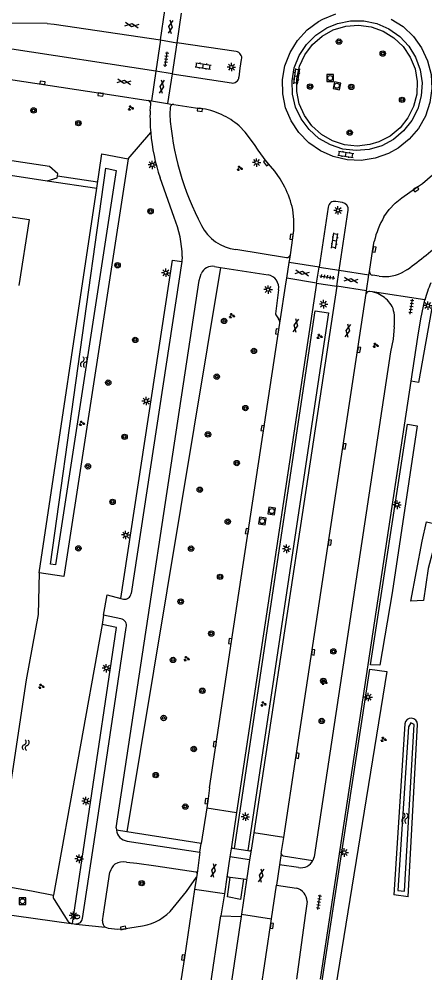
# Model space of a CAD drawing. Extents: x 124000 to 128010, y 398999 to 403000.
# Drawn here: x 126420.2 to 126480.5, y 399230.5 to 399372.3 of the extents above; entities that cross this region are included whole.
import ezdxf

# ---------------------------------------------------------------- set-up
doc = ezdxf.new("R2010")
doc.units = 0
for name, color, linetype in [('gg-bbg-hoofdgebouw', 7, 'Continuous'), ('gg-knt-bronhoudergrens', 7, 'Continuous'), ('gg-knt-verharding', 7, 'Continuous'), ('gg-knt-verharding nz', 7, 'Continuous'), ('gg-kntw-bovenkant insteek waterloop', 7, 'Continuous'), ('gg-kntw-waterlijn', 7, 'Continuous'), ('gg-kwrk-duiker nz buis', 7, 'Continuous'), ('gt-grn-groengrens', 7, 'Continuous'), ('gt-grn-vlakafsluiter', 7, 'Continuous'), ('gt-grn-weggrens', 7, 'Continuous'), ('gt-symb-boom', 7, 'Continuous'), ('gt-symb-brandkraan', 7, 'Continuous'), ('gt-symb-gesloten verharding', 7, 'Continuous'), ('gt-symb-groenvak', 7, 'Continuous'), ('gt-symb-klinker verharding', 7, 'Continuous'), ('gt-symb-kolk', 7, 'Continuous'), ('gt-symb-lichtmast', 7, 'Continuous'), ('gt-symb-rioolschacht', 7, 'Continuous'), ('gt-symb-tegel verharding', 7, 'Continuous'), ('gt-symb-watersymbool', 7, 'Continuous')]:
    doc.layers.add(name, color=color, linetype=linetype)

# ---------------------------------------------------------------- blocks, each defined once
blk = doc.blocks.new('gt0-GESVH1')
at = {"layer": 'gt-symb-gesloten verharding'}
for p, q in [((-0.99, -0.26), (0.01, 0.24)), ((0.01, -0.26), (-0.99, 0.24)), ((0.01, 0.24), (1.01, -0.26)), ((1.01, 0.24), (0.01, -0.26))]:
    blk.add_line(p, q, dxfattribs=at)
blk = doc.blocks.new('gt0-BOOM')
at = {"layer": 'gt-symb-boom'}
for radius in [0.4, 0.2]:
    blk.add_circle((0, 0), radius, dxfattribs=at)
blk = doc.blocks.new('gt0-TEG1')
at = {"layer": 'gt-symb-tegel verharding'}
for p, q in [((-1.12, 0), (1.12, 0)), ((-0.9, -0.25), (-0.9, 0.25)), ((-0.45, -0.25), (-0.45, 0.25)), ((0, -0.25), (0, 0.25)), ((0.45, -0.25), (0.45, 0.25)), ((0.9, -0.25), (0.9, 0.25))]:
    blk.add_line(p, q, dxfattribs=at)
blk = doc.blocks.new('gt0-KOLK')
at = {"layer": 'gt-symb-kolk'}
blk.add_lwpolyline([(0, 0), (0.38, 0), (0.38, 0.4), (-0.38, 0.4), (-0.38, 0), (0, 0)], dxfattribs=at)
blk = doc.blocks.new('gt0-RS')
at = {"layer": 'gt-symb-rioolschacht'}
blk.add_lwpolyline([(-0.5, -0.5), (0.5, -0.5), (0.5, 0.5), (-0.5, 0.5)], close=True, dxfattribs=at)
blk.add_circle((0, 0), 0.375, dxfattribs=at)
blk = doc.blocks.new('gt0-KL1')
at = {"layer": 'gt-symb-klinker verharding'}
for p, q in [((-1.15, 0.3), (1.15, 0.3)), ((-1, -0.3), (-1, 0.3)), ((-0.5, 0.3), (-0.5, 0.45)), ((0, -0.3), (0, 0.3)), ((0.5, 0.3), (0.5, 0.45)), ((1, -0.3), (1, 0.3)), ((-1.15, -0.3), (1.15, -0.3)), ((-0.5, -0.45), (-0.5, -0.3)), ((0.5, -0.45), (0.5, -0.3))]:
    blk.add_line(p, q, dxfattribs=at)
blk = doc.blocks.new('gt0-LMAST')
at = {"layer": 'gt-symb-lichtmast'}
for p, q in [((-0.18, 0.17), (-0.45, 0.44)), ((-0.01, 0.25), (-0.01, 0.62)), ((0.17, 0.17), (0.44, 0.44)), ((-0.26, 0), (-0.63, 0)), ((-0.18, -0.18), (-0.45, -0.45)), ((-0.01, -0.25), (-0.01, -0.63)), ((0.44, -0.45), (0.17, -0.18)), ((0.24, 0), (0.62, 0))]:
    blk.add_line(p, q, dxfattribs=at)
blk.add_circle((-0.01, 0), 0.25, dxfattribs=at)
blk = doc.blocks.new('gt0-GRVAK')
at = {"layer": 'gt-symb-groenvak'}
for p, q in [((-0.11, 0.19), (-0.23, 0.24)), ((-0.18, 0.15), (0.09, 0.15)), ((-0.09, 0.21), (-0.16, 0.32)), ((-0.05, 0.21), (-0.05, 0.39)), ((0, 0.21), (0.06, 0.32)), ((0.01, 0.19), (0.13, 0.24)), ((0.26, -0.05), (0.2, 0.06)), ((0.3, -0.05), (0.3, 0.13)), ((0.35, -0.05), (0.41, 0.06)), ((-0.25, -0.23), (-0.36, -0.18)), ((-0.32, -0.26), (-0.05, -0.26)), ((-0.23, -0.21), (-0.29, -0.1)), ((-0.18, -0.2), (-0.18, -0.02)), ((-0.14, -0.21), (-0.07, -0.1)), ((-0.12, -0.23), (0, -0.18)), ((0.24, -0.07), (0.12, -0.02)), ((0.17, -0.11), (0.44, -0.11)), ((0.37, -0.07), (0.49, -0.02))]:
    blk.add_line(p, q, dxfattribs=at)
blk = doc.blocks.new('gt0-WA')
at = {"layer": 'gt-symb-watersymbool'}
for centre, start, end in [((-0.32, 0.02), 28.0725, 151.9275), ((0.43, 0.42), 208.0725, 331.9275), ((-0.32, -0.43), 28.0725, 151.9275), ((0.43, -0.03), 208.0725, 331.9275)]:
    blk.add_arc(centre, 0.425, start, end, dxfattribs=at)
blk = doc.blocks.new('gt0-BR')
at = {"layer": 'gt-symb-brandkraan'}
for centre, radius, start, end in [((-0.24, 0), 0.206, 107.5669, 252.4331), ((0.6, -2.66), 3, 106.892, 107.5669), ((0, -0.69), 0.938, 73.108, 106.892), ((-0.6, -2.66), 3, 72.4331, 73.108), ((0.24, 0), 0.206, 287.567, 72.4331), ((0.6, 2.66), 3, 252.4331, 253.108), ((0, 0.69), 0.938, 253.108, 286.8921), ((-0.6, 2.66), 3, 286.8921, 287.567)]:
    blk.add_arc(centre, radius, start, end, dxfattribs=at)

msp = doc.modelspace()

# ---------------------------------------------------------------- linework, layer by layer
at = {"layer": 'gg-bbg-hoofdgebouw'}
msp.add_lwpolyline([(126405.74, 399344.87), (126421.65, 399342.51), (126420.16, 399332.66)], dxfattribs=at)
at = {"layer": 'gg-knt-bronhoudergrens'}
for p, q in [((126424.33, 399348.25), (126431.71, 399347.15)), ((126423.15, 399289.99), (126423.02, 399283.77))]:
    msp.add_line(p, q, dxfattribs=at)
at = {"layer": 'gg-knt-verharding'}
for p, q in [((126424.35, 399371.61), (126419.02, 399371.68)), ((126441.2, 399369.18), (126440.51, 399364.53)), ((126441.2, 399369.18), (126443.61, 399368.76)), ((126384.94, 399368.44), (126434.24, 399360.98)), ((126440.51, 399364.53), (126418.45, 399367.89)), ((126443.61, 399368.76), (126442.92, 399364.16)), ((126452.43, 399367.44), (126443.61, 399368.76)), ((126442.92, 399364.16), (126440.51, 399364.53)), ((126442.92, 399364.16), (126451.74, 399362.78)), ((126434.24, 399360.98), (126439.38, 399360.19)), ((126439.38, 399360.19), (126439.86, 399360.11)), ((126439.64, 399358.63), (126439.75, 399359.62)), ((126439.86, 399360.11), (126442.25, 399359.73)), ((126442.25, 399359.73), (126442.73, 399359.65)), ((126442.73, 399359.65), (126443.17, 399359.59)), ((126443.17, 399359.59), (126447.05, 399359.01)), ((126442.64, 399359.13), (126442.56, 399358.15)), ((126443.22, 399342.78), (126441.13, 399348.69)), ((126468.23, 399345.01), (126467.25, 399345.18)), ((126466.11, 399344.34), (126464.76, 399335.41)), ((126467.75, 399334.95), (126469.09, 399343.89)), ((126452.37, 399338.06), (126459.92, 399336.85)), ((126444.43, 399336.98), (126444.35, 399336.25)), ((126460.32, 399336.08), (126460.4, 399336.59)), ((126460.4, 399336.59), (126460.5, 399337.26)), ((126444.35, 399336.25), (126436.83, 399286.9)), ((126449.24, 399335.52), (126450.11, 399335.38)), ((126450.11, 399335.38), (126457.18, 399334.26)), ((126459.96, 399333.76), (126460.32, 399336.08)), ((126464.4, 399333.01), (126464.76, 399335.41)), ((126464.76, 399335.41), (126467.75, 399334.95)), ((126459.87, 399333.23), (126459.96, 399333.76)), ((126467.38, 399332.57), (126467.75, 399334.95)), ((126471.82, 399331.88), (126472.17, 399334.28)), ((126472.17, 399334.28), (126472.25, 399334.78)), ((126473.68, 399334.06), (126472.7, 399334.2)), ((126477.88, 399335.07), (126477.45, 399334.8)), ((126464.4, 399333.01), (126452.51, 399254.36)), ((126467.38, 399332.57), (126455.05, 399251.31)), ((126458.93, 399327.07), (126459.87, 399333.23)), ((126464.4, 399333.01), (126467.38, 399332.57)), ((126471.76, 399331.47), (126471.82, 399331.88)), ((126472.68, 399331.74), (126472.32, 399331.8)), ((126469.22, 399257.65), (126478.44, 399318.45)), ((126435.28, 399286.18), (126435.68, 399286.08)), ((126435.28, 399283.16), (126432.74, 399283.66)), ((126432.52, 399282.28), (126425.28, 399242.09)), ((126431.83, 399253.25), (126436.08, 399281.84)), ((126464.97, 399229.58), (126469.22, 399257.65)), ((126448.08, 399255.03), (126447.24, 399249.73)), ((126448.08, 399255.03), (126452.51, 399254.36)), ((126452.51, 399254.36), (126451.73, 399249.23)), ((126428.1, 399237.84), (126430.46, 399253.5)), ((126429.61, 399238.62), (126431.83, 399253.25)), ((126434.62, 399252.09), (126434.64, 399251.72)), ((126436.2, 399251.47), (126434.64, 399251.72)), ((126447.24, 399249.73), (126436.2, 399251.47)), ((126436.23, 399250.09), (126447.03, 399248.44)), ((126455.05, 399251.31), (126454.66, 399248.76)), ((126459.5, 399250.64), (126455.05, 399251.31)), ((126459.14, 399248.27), (126459.5, 399250.64)), ((126447.03, 399248.44), (126447.24, 399249.73)), ((126451.73, 399249.23), (126451.51, 399247.77)), ((126451.88, 399249.06), (126452.21, 399249.01)), ((126452.21, 399249.01), (126454.18, 399248.71)), ((126454.18, 399248.71), (126454.43, 399248.67)), ((126454.66, 399248.76), (126454.44, 399247.32)), ((126451.51, 399247.77), (126451.05, 399244.72)), ((126454.44, 399247.32), (126451.51, 399247.77)), ((126454.44, 399247.32), (126453.98, 399244.29)), ((126459.14, 399248.27), (126458.89, 399246.59)), ((126459.42, 399247.9), (126463.84, 399247.24)), ((126458.89, 399246.59), (126458.43, 399243.57)), ((126461.72, 399246.16), (126458.89, 399246.59)), ((126446.53, 399244.75), (126446.26, 399242.92)), ((126446.62, 399245.3), (126446.53, 399244.75)), ((126451.05, 399244.72), (126450.68, 399242.26)), ((126451.23, 399244.8), (126451.57, 399244.75)), ((126451.57, 399244.75), (126453.55, 399244.47)), ((126453.98, 399244.29), (126453.22, 399239.23)), ((126457.68, 399238.56), (126458.43, 399243.57)), ((126458.43, 399243.57), (126461.38, 399243.13)), ((126450.68, 399242.26), (126446.26, 399242.92)), ((126450.68, 399242.26), (126450.18, 399239)), ((126425.37, 399241.41), (126427.44, 399238.22)), ((126448.42, 399227.32), (126450.18, 399239)), ((126450.18, 399239), (126453.16, 399238.88)), ((126453.16, 399238.88), (126451.35, 399226.76)), ((126453.22, 399239.23), (126453.16, 399238.88)), ((126453.22, 399239.23), (126457.68, 399238.56)), ((126427.93, 399237.86), (126428.1, 399237.84)), ((126428.1, 399237.84), (126428.61, 399237.78)), ((126428.61, 399237.78), (126432.98, 399237.31)), ((126455.78, 399225.91), (126457.68, 399238.56))]:
    msp.add_line(p, q, dxfattribs=at)
for points in [[(126459.32, 399363.28), (126459.69, 399365.35), (126460.44, 399367.32), (126461.55, 399369.11), (126462.98, 399370.66), (126464.67, 399371.91), (126465.3, 399372.26), (126467.26, 399373.05)], [(126475.46, 399372.29), (126477.24, 399371.16), (126478.77, 399369.71), (126480, 399368.01), (126480.89, 399366.09), (126481.4, 399364.05), (126481.52, 399361.95), (126481.24, 399359.86), (126480.57, 399357.86), (126479.53, 399356.03), (126478.17, 399354.42), (126476.53, 399353.1), (126475.1, 399352.3), (126473.11, 399351.6), (126471.03, 399351.28), (126468.93, 399351.36), (126466.87, 399351.84), (126464.95, 399352.69), (126463.22, 399353.9), (126461.75, 399355.4), (126460.59, 399357.16), (126459.78, 399359.11), (126459.35, 399361.17), (126459.32, 399363.28)], [(126460.74, 399363.08), (126461.08, 399365.02), (126461.8, 399366.85), (126462.88, 399368.49), (126464.26, 399369.88), (126465.9, 399370.97), (126467.52, 399371.64), (126469.44, 399372.03), (126471.4, 399372.02), (126473.33, 399371.62), (126475.13, 399370.83), (126476.74, 399369.7), (126478.08, 399368.27), (126479.11, 399366.6), (126479.78, 399364.75), (126480.06, 399362.81), (126479.94, 399360.85), (126479.43, 399358.95), (126478.55, 399357.19), (126477.33, 399355.65), (126475.82, 399354.39), (126474.09, 399353.46), (126472.21, 399352.9), (126470.26, 399352.73), (126468.3, 399352.95), (126466.44, 399353.57), (126464.74, 399354.55), (126463.27, 399355.86), (126462.09, 399357.43), (126461.26, 399359.21), (126460.81, 399361.12), (126460.74, 399363.08)], [(126424.35, 399371.61), (126425.37, 399371.5), (126441.2, 399369.18)], [(126461.44, 399361.52), (126461.45, 399363.41), (126461.87, 399365.26), (126462.65, 399366.98), (126463.79, 399368.5), (126465.21, 399369.74), (126466.87, 399370.66), (126468.72, 399371.23), (126470.61, 399371.38), (126472.49, 399371.13), (126474.27, 399370.5), (126475.88, 399369.5), (126477.25, 399368.19), (126478.31, 399366.63), (126479.02, 399364.87), (126479.35, 399363.01), (126479.28, 399361.11), (126478.81, 399359.28), (126477.97, 399357.58), (126476.79, 399356.1), (126475.33, 399354.9), (126473.65, 399354.03), (126472.31, 399353.62), (126470.42, 399353.41), (126468.54, 399353.6), (126466.74, 399354.18), (126465.1, 399355.13), (126463.69, 399356.4), (126462.59, 399357.93), (126461.82, 399359.66), (126461.44, 399361.52)], [(126452.86, 399363.64), (126453.03, 399364.96), (126453.25, 399366.26)], [(126459.67, 399347.3), (126459, 399348.52), (126458.19, 399349.66), (126456.92, 399351.18), (126455.73, 399352.78), (126455.17, 399353.62), (126453.76, 399355.46), (126452.86, 399356.4)], [(126474.4, 399342.89), (126475.16, 399343.96), (126476.08, 399344.9), (126477.06, 399345.7), (126479.1, 399347.14), (126480.15, 399347.83), (126483.86, 399351.08)], [(126460.5, 399337.26), (126461.02, 399340.86), (126461.01, 399342.42), (126460.84, 399343.98)], [(126472.25, 399334.78), (126472.77, 399338.07), (126472.97, 399339.24)], [(126435.28, 399286.18), (126442.97, 399336.46), (126444.35, 399336.25)], [(126434.62, 399252.09), (126446.94, 399333.43), (126447.22, 399334.43)], [(126458.72, 399332.02), (126458.26, 399328.47), (126458.34, 399328.32), (126458.73, 399327.74)], [(126459.5, 399250.64), (126461.36, 399262.83), (126471.76, 399331.47)], [(126474.24, 399331.05), (126473.49, 399331.49), (126472.68, 399331.74)], [(126478.44, 399318.45), (126479.43, 399325.02), (126479.87, 399327.71), (126480.49, 399330.53)], [(126448.48, 399258.03), (126451.76, 399279.79), (126458.93, 399327.07)], [(126475.92, 399326.54), (126475.75, 399324.68), (126475.39, 399322.84), (126464.01, 399247.77)], [(126432.74, 399283.66), (126433.26, 399286.68), (126435.28, 399286.18)], [(126430.46, 399253.5), (126434.65, 399281.84), (126432.52, 399282.28)], [(126448.48, 399258.03), (126448.24, 399256.02), (126448.08, 399255.03)], [(126464.01, 399247.77), (126463.95, 399247.5), (126463.84, 399247.24)], [(126436.12, 399246.96), (126437.67, 399246.8), (126440.49, 399246.42), (126446.46, 399245.52)], [(126432.59, 399238.26), (126432.89, 399240.21), (126433.65, 399245.48)], [(126443.07, 399240.16), (126445.04, 399242.6), (126446.53, 399244.75)], [(126453.55, 399244.47), (126453.83, 399244.43), (126453.92, 399244.39), (126453.98, 399244.29)], [(126446.26, 399242.92), (126444.74, 399232.78), (126442.54, 399218.61)], [(126463.01, 399241.11), (126462.69, 399239.05), (126461.38, 399229.59)], [(126438.52, 399237.48), (126435.69, 399237), (126434.82, 399236.95), (126433.45, 399237.12), (126433.2, 399237.19), (126432.98, 399237.31)]]:
    msp.add_lwpolyline(points, dxfattribs=at)
for centre, radius, start, end in [((126452.29, 399366.47), 0.984, 347.8541, 81.6068), ((126451.88, 399363.76), 0.985, 261.5247, 353.3163), ((126439.28, 399359.72), 0.479, 347.7601, 79.017), ((126443.11, 399359.12), 0.47, 83.3109, 178.7666), ((126468.07, 399357.82), 28.44, 178.3691, 184.8899), ((126483.97, 399361.04), 41.51, 183.9893, 207.9162), ((126445.6, 399347.89), 11.22, 65.4096, 82.5538), ((126445.59, 399348.1), 11.03, 48.7703, 64.9073), ((126468.11, 399357.8), 28.48, 184.8383, 198.6512), ((126445.84, 399340.56), 15.39, 12.8463, 26.0068), ((126467.1, 399344.19), 1, 81.3392, 171.5116), ((126468.09, 399344.01), 1.01, 352.7638, 82.3191), ((126429.4, 399336.87), 15.02, 0.4001, 23.1562), ((126485.01, 399336.62), 12.32, 149.4066, 167.7077), ((126453.1, 399344.51), 6.5, 206.5879, 263.5341), ((126449.88, 399374.69), 48.52, 305.2445, 313.5779), ((126459.98, 399337.37), 0.526, 263.1626, 348.7151), ((126448.96, 399333.63), 1.91, 81.6538, 155.3274), ((126456.83, 399332.37), 1.93, 349.5921, 79.5052), ((126472.78, 399334.73), 0.536, 174.6051, 261.2542), ((126474.48, 399339.97), 5.97, 262.2932, 299.8293), ((126495.53, 399326.81), 15.49, 156.205, 166.1272), ((126472.25, 399331.28), 0.526, 81.6206, 158.4128), ((126471.75, 399327.41), 4.41, 24.9837, 55.708), ((126469.27, 399327.5), 6.72, 351.7844, 15.3291), ((126458.02, 399327.16), 0.918, 354.0658, 39.0356), ((126435.89, 399287.01), 0.948, 257.3452, 353.6359), ((126435.12, 399282.16), 1.01, 341.686, 80.8164), ((126436.52, 399251.97), 1.9, 187.4268, 261.0814), ((126451.95, 399249.27), 0.224, 188.9868, 250.3677), ((126454.49, 399248.85), 0.189, 250.128, 332.9652), ((126459.55, 399248.29), 0.411, 182.4048, 251.1376), ((126462.06, 399248.11), 1.98, 260.0356, 334.02), ((126436.09, 399244.75), 2.54, 130.8771, 163.3085), ((126435.68, 399244.47), 2.53, 79.927, 119.7078), ((126446.41, 399245.32), 0.211, 355.0363, 77.0488), ((126451.2, 399244.63), 0.173, 78.603, 148.0232), ((126460.84, 399241.03), 2.16, 2.124, 75.507), ((126426.13, 399241.86), 0.881, 164.688, 210.6773), ((126437.21, 399244.92), 7.55, 280.0504, 320.9116), ((126428.13, 399238.66), 0.814, 212.3076, 256.3553), ((126428.65, 399238.76), 0.978, 268.0941, 352.0442), ((126433.58, 399238.11), 0.997, 171.6836, 233.4787)]:
    msp.add_arc(centre, radius, start, end, dxfattribs=at)
at = {"layer": 'gg-knt-verharding nz'}
for p, q in [((126441.2, 399369.18), (126441.85, 399373.54)), ((126444.26, 399373.16), (126443.61, 399368.76)), ((126440.51, 399364.53), (126439.86, 399360.11)), ((126442.92, 399364.16), (126442.25, 399359.73)), ((126464.76, 399335.41), (126460.32, 399336.08)), ((126464.4, 399333.01), (126459.96, 399333.76)), ((126467.75, 399334.95), (126472.17, 399334.28)), ((126471.82, 399331.88), (126467.38, 399332.57)), ((126432.74, 399283.66), (126432.52, 399282.28))]:
    msp.add_line(p, q, dxfattribs=at)
at = {"layer": 'gg-kntw-bovenkant insteek waterloop'}
for p, q in [((126408.45, 399350.63), (126424.33, 399348.25)), ((126423.15, 399289.99), (126431.71, 399347.15)), ((126477.5, 399267.55), (126475.85, 399242.12)), ((126478.02, 399241.83), (126479.4, 399267.41)), ((126478.02, 399241.83), (126475.85, 399242.12))]:
    msp.add_line(p, q, dxfattribs=at)
for points in [[(126424.33, 399348.25), (126425.82, 399348.69), (126425.94, 399349.28), (126424.7, 399350.35), (126338.6, 399363.28), (126336.8, 399362.68), (126336.67, 399362), (126337.18, 399361.38)], [(126431.71, 399347.15), (126432.48, 399352.25), (126436.39, 399351.49)], [(126436.39, 399351.49), (126426.84, 399289.44), (126423.15, 399289.99)], [(126423.02, 399283.77), (126421.22, 399274.09), (126417.09, 399247.02)]]:
    msp.add_lwpolyline(points, dxfattribs=at)
msp.add_arc((126478.45, 399267.41), 0.954, 0.1927, 171.5459, dxfattribs=at)
at = {"layer": 'gg-kntw-waterlijn'}
for points in [[(126424.85, 399291.25), (126433.08, 399350.14), (126434.61, 399349.78)], [(126434.61, 399349.78), (126425.58, 399291.14), (126424.85, 399291.25)], [(126478.06, 399267.08), (126476.47, 399242.74), (126477.46, 399242.68), (126478.89, 399267.45), (126478.4, 399267.68), (126478.06, 399267.08)]]:
    msp.add_lwpolyline(points, dxfattribs=at)
at = {"layer": 'gg-kwrk-duiker nz buis'}
msp.add_line((126425.88, 399348.99), (126431.85, 399348.09), dxfattribs=at)
at = {"layer": 'gt-grn-groengrens'}
for p, q in [((126436.39, 399351.49), (126439.73, 399355.4)), ((126450.11, 399335.38), (126436.2, 399251.47)), ((126451.13, 399241.8), (126451.57, 399244.75))]:
    msp.add_line(p, q, dxfattribs=at)
for points in [[(126481.72, 399330.45), (126479.56, 399318.28), (126478.44, 399318.45)], [(126452.21, 399249.01), (126464.17, 399328.93), (126466.14, 399328.6), (126454.18, 399248.71)], [(126472.42, 399276.31), (126477.9, 399312.07), (126479.33, 399311.82), (126475.63, 399287), (126473.78, 399276.23), (126472.42, 399276.31)], [(126480.29, 399285.86), (126478.42, 399285.78), (126480.06, 399294.7), (126480.74, 399297.53), (126482.71, 399297.12), (126480.99, 399290.64), (126480.29, 399285.86)], [(126465.12, 399228.67), (126472.32, 399275.68), (126474.83, 399275.31), (126467.19, 399228.27), (126465.12, 399228.67)], [(126453.55, 399244.47), (126453.09, 399241.41), (126451.13, 399241.8)]]:
    msp.add_lwpolyline(points, dxfattribs=at)
at = {"layer": 'gt-grn-vlakafsluiter'}
msp.add_lwpolyline([(126418.03, 399243.42), (126422, 399242.71), (126425.28, 399242.09)], dxfattribs=at)
at = {"layer": 'gt-grn-weggrens'}
for p, q in [((126480.49, 399330.53), (126472.68, 399331.74)), ((126447.03, 399248.44), (126446.62, 399245.3)), ((126412.98, 399239.91), (126427.93, 399237.86))]:
    msp.add_line(p, q, dxfattribs=at)

# ---------------------------------------------------------------- block references
at = {"layer": 'gt-symb-boom'}
for p in [(126467.72, 399368.93), (126474.22, 399367.16), (126463.43, 399362.25), (126469.55, 399362.2), (126477.1, 399360.28), (126422.32, 399358.7), (126428.99, 399356.81), (126469.32, 399355.41), (126439.71, 399343.72), (126434.81, 399335.7), (126450.65, 399327.41), (126437.43, 399324.59), (126455.08, 399322.95), (126433.43, 399318.24), (126449.55, 399319.13), (126453.81, 399314.46), (126435.85, 399310.19), (126448.25, 399310.54), (126430.41, 399305.8), (126452.52, 399306.29), (126447.03, 399302.33), (126434.07, 399300.52), (126451.19, 399297.58), (126428.99, 399293.61), (126445.73, 399293.58), (126450.05, 399289.38), (126444.19, 399285.71), (126448.74, 399280.95), (126466.89, 399278.29), (126443.05, 399277.03), (126465.39, 399273.92), (126447.41, 399272.44), (126441.66, 399268.4), (126465.15, 399267.96), (126446.14, 399263.79), (126440.48, 399259.91), (126444.88, 399255.23), (126438.4, 399243.85)]:
    msp.add_blockref('gt0-BOOM', p, dxfattribs=at)
at = {"layer": 'gt-symb-brandkraan'}
msp.add_blockref('gt0-BR', (126428.77, 399238.86), dxfattribs=at)
at = {"layer": 'gt-symb-gesloten verharding'}
for p, rotation in [((126442.69, 399371.12), 81.54573827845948), ((126436.93, 399371.37), -8.746162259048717), ((126435.77, 399362.98), -8.746162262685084), ((126441.42, 399362.24), -98.45426172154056), ((126462.26, 399334.53), 170.49998940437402), ((126469.5, 399333.47), -8.859429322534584), ((126461.3, 399326.73), 79.45426563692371), ((126469.03, 399325.96), 79.45426563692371), ((126449.05, 399245.73), 79.45426563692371), ((126456.14, 399244.96), 79.45426563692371)]:
    msp.add_blockref('gt0-GESVH1', p, dxfattribs=dict(at, rotation=rotation))
at = {"layer": 'gt-symb-groenvak'}
for p in [(126436.76, 399359.06), (126452.95, 399350.08), (126451.78, 399328.18), (126464.81, 399325.1), (126473.15, 399323.78), (126429.48, 399312.2), (126445.05, 399277.22), (126423.46, 399273.11), (126465.54, 399273.7), (126456.47, 399270.48), (126474.32, 399265.21)]:
    msp.add_blockref('gt0-GRVAK', p, dxfattribs=at)
at = {"layer": 'gt-symb-klinker verharding'}
for p, rotation in [((126447.53, 399365.31), -8.859429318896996), ((126461.45, 399363.77), 81.54573827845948), ((126468.75, 399352.17), -8.859429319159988), ((126467.06, 399339.32), 81.54573827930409)]:
    msp.add_blockref('gt0-KL1', p, dxfattribs=dict(at, rotation=rotation))
at = {"layer": 'gt-symb-kolk'}
for p, rotation in [((126423.63, 399362.6), -8.567589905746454), ((126432.32, 399361.27), 171.31914941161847), ((126447.07, 399359), 171.43241009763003), ((126457.03, 399351.02), 129.8055710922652), ((126479.06, 399347.13), -145.30847117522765), ((126460.87, 399339.88), 81.60242742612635), ((126472.77, 399338.07), -98.9726266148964), ((126458.74, 399325.8), 81.43241009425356), ((126470.5, 399323.16), -98.62422873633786), ((126456.57, 399311.45), 81.37577126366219), ((126468.32, 399308.81), -98.62422873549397), ((126454.25, 399296.14), 81.37577126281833), ((126466.15, 399294.5), -98.56758990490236), ((126451.76, 399279.79), 81.43241009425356), ((126463.68, 399278.19), -98.6242287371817), ((126449.45, 399264.47), 81.43241009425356), ((126461.36, 399262.83), -98.56758990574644), ((126448.24, 399256.02), 83.21331500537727), ((126435.69, 399237), 9.763485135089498), ((126457.53, 399237.53), -98.45426172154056), ((126444.74, 399232.78), 81.51951448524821)]:
    msp.add_blockref('gt0-KOLK', p, dxfattribs=dict(at, rotation=rotation))
at = {"layer": 'gt-symb-lichtmast'}
for p in [(126451.73, 399365.15), (126439.97, 399350.61), (126455.49, 399350.96), (126467.58, 399343.84), (126441.98, 399334.58), (126457.2, 399332.08), (126465.43, 399329.91), (126480.95, 399329.69), (126439.05, 399315.51), (126476.36, 399300.09), (126436.02, 399295.6), (126459.93, 399293.55), (126433.15, 399275.79), (126472.06, 399271.51), (126430.12, 399256.05), (126453.82, 399253.73), (126468.51, 399248.41), (126429.11, 399247.47), (126428.27, 399239.02)]:
    msp.add_blockref('gt0-LMAST', p, dxfattribs=at)
at = {"layer": 'gt-symb-rioolschacht'}
for p, rotation in [((126466.4, 399363.52), 180), ((126467.42, 399362.37), 168.5215179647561), ((126457.73, 399299.16), 171.43241009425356), ((126456.32, 399297.67), 171.43241009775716)]:
    msp.add_blockref('gt0-RS', p, dxfattribs=dict(at, rotation=rotation))
msp.add_blockref('gt0-RS', (126420.68, 399241.17), dxfattribs=at)
at = {"layer": 'gt-symb-tegel verharding'}
for p, rotation in [((126442.03, 399366.3), 81.31914941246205), ((126466, 399333.95), -8.746162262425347), ((126478.48, 399329.54), 81.31914941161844), ((126464.74, 399241.03), 81.31914941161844)]:
    msp.add_blockref('gt0-TEG1', p, dxfattribs=dict(at, rotation=rotation))
at = {"layer": 'gt-symb-watersymbool'}
for p, rotation in [((126429.78, 399321.25), 80.97080115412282), ((126421.15, 399264.32), 79.57734546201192), ((126477.52, 399253.55), -92.92247266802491)]:
    msp.add_blockref('gt0-WA', p, dxfattribs=dict(at, rotation=rotation))

doc.saveas('drawing.dxf')
